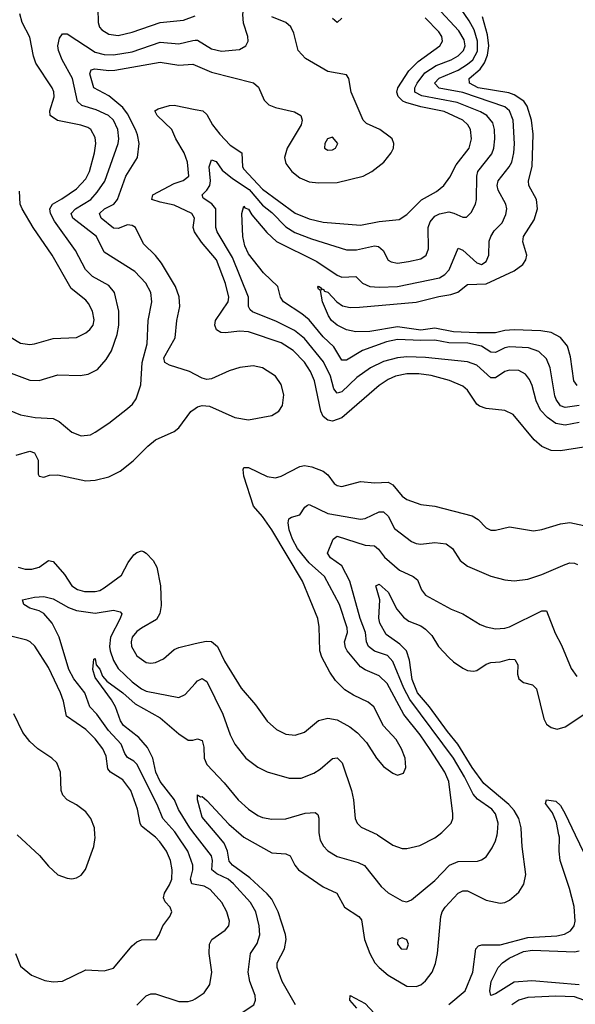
# Model space of a CAD drawing. Header units: inches. Extents: x 1173000 to 1307049, y 522583 to 678455.
# Tile 455 of 617: x 1209246 to 1211633, y 649272 to 653502. Entities that reach past the tile are written whole.
import ezdxf

# ---------------------------------------------------------------- set-up
doc = ezdxf.new("R2010")
doc.units = ezdxf.units.IN
doc.header["$MEASUREMENT"] = 0
for name, color, linetype in [('B2604', 7, 'Continuous'), ('B2605', 7, 'Continuous'), ('B2614', 7, 'Continuous'), ('B2615', 7, 'Continuous')]:
    doc.layers.add(name, color=color, linetype=linetype)

msp = doc.modelspace()

# ---------------------------------------------------------------- linework, layer by layer
at = {"layer": 'B2604', "color": 5}
for points, elevation in [([(1209228.3, 649490), (1209250, 649435.8), (1209296.8, 649396.8), (1209355.1, 649375.1), (1209390, 649369.3), (1209430, 649372.1), (1209530, 649419.7), (1209610, 649416.5), (1209650, 649427.4), (1209730, 649523.6), (1209750, 649540.9), (1209770, 649548.9), (1209832.3, 649550), (1209846, 649570), (1209861.1, 649610), (1209891, 649650), (1209899.8, 649670), (1209892.6, 649690), (1209871.7, 649711.7), (1209864.3, 649730), (1209868.5, 649750), (1209890, 649785.2), (1209899.4, 649810), (1209900.9, 649850), (1209893.7, 649890), (1209877.6, 649930), (1209848.2, 649970), (1209829.9, 649989.9), (1209817.1, 650000)], 1080), ([(1209234.9, 650000), (1209330.9, 649910.9), (1209370, 649865.7), (1209410, 649829), (1209450, 649814.3), (1209470, 649811.7), (1209490, 649816), (1209510, 649827.2), (1209528.8, 649851.2), (1209565.6, 649950), (1209570.6, 649989.4), (1209569.8, 650000)], 1120), ([(1210000, 649787.1), (1209985.8, 649790), (1209980.1, 649810), (1209989.9, 649850), (1209989.5, 649870), (1209968.6, 649930), (1209921.1, 650000)], 1060), ([(1209750, 649268.1), (1209790, 649309.1), (1209810, 649317.5), (1209830, 649317.7), (1209930, 649284.6), (1209970, 649283.8), (1209990, 649289.3), (1210000, 649295.9)], 1060)]:
    msp.add_lwpolyline(points, dxfattribs=dict(at, elevation=elevation))
at = {"layer": 'B2605', "color": 5}
for points, elevation in [([(1210000, 653718.4), (1209870, 653724.7), (1209790, 653711.1), (1209690, 653668.5), (1209634.7, 653630), (1209598.9, 653590), (1209582.6, 653550), (1209584, 653490), (1209589.4, 653470), (1209598.7, 653458.7), (1209630, 653439.8), (1209670, 653433.8), (1209730, 653449.1), (1209849.5, 653490.5), (1209950, 653499.5), (1210000, 653518.7)], 1160), ([(1209210, 651983), (1209290, 651953.7), (1209330, 651952.5), (1209410, 651976.6), (1209506.1, 651973.9), (1209540.9, 651979.1), (1209580.4, 651999.6), (1209618.3, 652041.7), (1209640.8, 652079.2), (1209664.5, 652150), (1209672.1, 652190), (1209671.8, 652250), (1209654, 652330), (1209630, 652360.2), (1209559.3, 652399.3), (1209528.8, 652428.8), (1209486.5, 652510), (1209396.6, 652636.6), (1209379.2, 652670), (1209375.8, 652690), (1209386.9, 652710), (1209428, 652732), (1209490, 652774.8), (1209530, 652818.2), (1209545.6, 652850), (1209567.8, 652930), (1209573, 652970), (1209570, 652995.6), (1209551.9, 653030), (1209538.5, 653038.5), (1209509.6, 653049.6), (1209409.1, 653069.1), (1209377.4, 653090), (1209376.2, 653110), (1209393.9, 653170), (1209392.7, 653192.7), (1209386.2, 653210), (1209315.7, 653315.7), (1209305.6, 653345.6), (1209290, 653427), (1209256.8, 653490), (1209246.9, 653526.9)], 1160), ([(1209170, 651836.9), (1209250, 651804.6), (1209312.7, 651792.7), (1209390, 651789.1), (1209415.3, 651775.3), (1209470, 651730.3), (1209510, 651714.3), (1209550, 651718.9), (1209570, 651730.3), (1209630, 651768.9), (1209710, 651831.6), (1209731.1, 651850), (1209747.1, 651872.9), (1209766.4, 651933.6), (1209772.5, 652030), (1209794, 652110), (1209798.5, 652210), (1209813.9, 652290), (1209809.9, 652330), (1209787.6, 652370), (1209740.7, 652420.7), (1209610, 652503.4), (1209577, 652570), (1209474.8, 652650), (1209468, 652670), (1209485.8, 652690), (1209552, 652730), (1209579.5, 652760.5), (1209611.6, 652808.4), (1209669.4, 652970), (1209672.2, 652990), (1209668.4, 653030), (1209649.4, 653070), (1209627.3, 653090), (1209575.2, 653115.2), (1209513.1, 653133.1), (1209494.9, 653150), (1209473.7, 653250), (1209428.4, 653330), (1209412.7, 653370), (1209409.9, 653390.1), (1209416.9, 653423.1), (1209430, 653440.7), (1209450, 653441), (1209570, 653362.9), (1209610, 653352.9), (1209650, 653350.8), (1209730, 653364.5), (1209850, 653405.5), (1209930, 653399), (1209990, 653413.3), (1210000, 653413.5)], 1140), ([(1210000, 651977.5), (1209976.3, 651990), (1209890, 652017.6), (1209869.4, 652030), (1209866.2, 652050), (1209914.7, 652134.7), (1209921.5, 652210), (1209934.8, 652270), (1209931.3, 652311.3), (1209915.2, 652355.2), (1209855.4, 652455.4), (1209830, 652488.4), (1209778.9, 652538.9), (1209743.7, 652610), (1209730, 652617.5), (1209710, 652620.3), (1209670, 652604.6), (1209650, 652606.5), (1209596.3, 652650), (1209589.3, 652670), (1209610.7, 652690), (1209650.2, 652709.8), (1209667, 652730), (1209702.3, 652830), (1209752.1, 652910), (1209759.1, 652970), (1209753.2, 653006.8), (1209744.3, 653030), (1209710, 653097.6), (1209690, 653124.8), (1209630, 653174.5), (1209565.2, 653210), (1209547.2, 653270), (1209552.8, 653287.2), (1209569.5, 653290.5), (1209630, 653283.8), (1209654.7, 653285.3), (1209850, 653320.3), (1209930, 653307.2), (1209990, 653310.6), (1210000, 653306.4)], 1120), ([(1210000, 652586.7), (1209997.7, 652590), (1209992.2, 652610), (1209997.5, 652650), (1209986.5, 652670), (1209910, 652705.1), (1209850, 652717.6), (1209814.5, 652730), (1209817.8, 652750), (1209910, 652797.9), (1209949.1, 652810.9), (1209972.7, 652830), (1209967.5, 652890), (1209952.8, 652930), (1209917.6, 652990), (1209900.3, 653030), (1209836.5, 653090), (1209826.3, 653110), (1209840.7, 653119.3), (1209890, 653133.2), (1209910, 653134.8), (1210000, 653116.6)], 1080), ([(1209210, 652136.6), (1209250, 652113), (1209290, 652106.6), (1209310, 652109.4), (1209390, 652132.3), (1209490, 652137.4), (1209530, 652157.1), (1209548.2, 652171.8), (1209562.3, 652190), (1209566.8, 652213.2), (1209559, 652250), (1209542.6, 652282.6), (1209530, 652297.7), (1209466.9, 652346.9), (1209385.9, 652490), (1209304.3, 652610), (1209256.4, 652690), (1209248.3, 652710), (1209246, 652766)], 1180), ([(1209231, 651631), (1209290, 651648.4), (1209310, 651640.8), (1209325.2, 651610), (1209325.3, 651550), (1209330, 651540.7), (1209350, 651537.1), (1209374.5, 651545.5), (1209410, 651546.9), (1209530, 651521.6), (1209570, 651523.5), (1209630, 651538.2), (1209678.1, 651561.9), (1209733.6, 651606.4), (1209796.4, 651670), (1209830, 651697.6), (1209910, 651733.6), (1209930, 651749.1), (1209981.4, 651818.6), (1210000, 651832.1)], 1120), ([(1209239.5, 651150), (1209270, 651141.4), (1209297.9, 651142.1), (1209329.9, 651150.1), (1209370, 651178.2), (1209390, 651174.2), (1209439.2, 651119.2), (1209470.1, 651070.1), (1209494.1, 651054.1), (1209525.3, 651045.3), (1209570, 651045.2), (1209590, 651049.6), (1209610, 651061.1), (1209684.3, 651115.7), (1209712.4, 651170), (1209737.2, 651202.8), (1209750, 651213.6), (1209770, 651220.9), (1209777.6, 651217.6), (1209790, 651210.3), (1209819.1, 651179.1), (1209835.9, 651150), (1209850.7, 651070), (1209854.6, 650985.4), (1209848.8, 650951.2), (1209834.5, 650925.5), (1209770, 650888.2), (1209750, 650873.7), (1209730.2, 650850), (1209724.7, 650830), (1209726.3, 650810), (1209750, 650769.3), (1209790, 650740.6), (1209810, 650737.1), (1209830, 650740.6), (1209863.5, 650756.5), (1209910, 650796), (1209930, 650805.5), (1210000, 650821.6)], 1080), ([(1209921.1, 650000), (1209912.5, 650012.5), (1209860.7, 650070), (1209837.3, 650130), (1209750, 650303.1), (1209736.9, 650316.9), (1209710, 650332.7), (1209698.2, 650350), (1209682.8, 650390), (1209628.1, 650448.1), (1209578.3, 650518.3), (1209547.4, 650550), (1209526.5, 650610), (1209479.7, 650670), (1209457.3, 650710), (1209415.4, 650850), (1209386.4, 650910), (1209350, 650951.1), (1209330, 650962.8), (1209290, 650973.8), (1209264.5, 650990), (1209258, 651010), (1209310, 651021.6), (1209350, 651024.6), (1209390, 651013.5), (1209456.8, 650976.8), (1209490, 650963.9), (1209570, 650952.7), (1209650, 650965.8), (1209678.3, 650958.3), (1209685.7, 650950), (1209678, 650930), (1209636.6, 650850), (1209632.6, 650810), (1209635.8, 650790), (1209648.9, 650748.8), (1209670, 650714.1), (1209730, 650657.2), (1209770, 650627.2), (1209790, 650617.8), (1209930, 650590.2), (1209957.5, 650602.5), (1210000, 650650.1)], 1060), ([(1209817.1, 650000), (1209770, 650036.8), (1209763.6, 650050), (1209751.9, 650110), (1209723.9, 650190), (1209690, 650236.8), (1209636.8, 650270), (1209624.4, 650284.4), (1209617.9, 650337.9), (1209603.7, 650370), (1209570, 650413.3), (1209530, 650452.6), (1209446.9, 650510), (1209434.4, 650574.4), (1209422.2, 650610), (1209370, 650718.4), (1209310.9, 650810.9), (1209290.9, 650830), (1209276.8, 650836.8), (1209197.1, 650857.1)], 1080), ([(1210000, 650000.8), (1209977.2, 650030), (1209929.1, 650109.1), (1209911.1, 650150), (1209849.2, 650229.2), (1209830.9, 650270), (1209818.6, 650330), (1209795.2, 650375.2), (1209758.7, 650418.7), (1209692.5, 650470), (1209679, 650490), (1209657.8, 650550), (1209640.7, 650580.7), (1209570, 650676.3), (1209560.4, 650710), (1209565.4, 650754.6), (1209570, 650757.3), (1209575.3, 650730), (1209590, 650711.8), (1209602.2, 650682.2), (1209620.4, 650660.4), (1209690, 650610.1), (1209742.3, 650562.3), (1209850, 650502.3), (1209930, 650434.1), (1209970, 650407.2), (1209990, 650406.7), (1210000, 650409.6)], 1040), ([(1209569.8, 650000), (1209567.3, 650030), (1209551.4, 650070), (1209530, 650098.4), (1209490, 650129.8), (1209450.4, 650150.4), (1209431.4, 650170), (1209424.7, 650190), (1209421.5, 650270), (1209405.3, 650310), (1209384.2, 650330), (1209324.6, 650370), (1209290, 650401.8), (1209259.9, 650439.9), (1209220.7, 650520.7)], 1120)]:
    msp.add_lwpolyline(points, dxfattribs=dict(at, elevation=elevation))
at = {"layer": 'B2614', "color": 5}
for points, elevation in [([(1210000, 649118.5), (1210130.4, 649189.6), (1210252.4, 649270), (1210259.2, 649290), (1210258.7, 649310), (1210234.8, 649370), (1210227.4, 649410), (1210237.7, 649490), (1210267, 649533), (1210278.4, 649570), (1210275.6, 649610), (1210261.1, 649670), (1210237.4, 649710), (1210164.4, 649790), (1210141.5, 649810), (1210092.7, 649832.7), (1210071.4, 649850), (1210074.5, 649890), (1210070.5, 649910.5), (1210000.6, 650000)], 1040), ([(1210431.1, 649270), (1210374.5, 649370), (1210352.4, 649430), (1210352.2, 649450), (1210383.7, 649510), (1210391.2, 649550), (1210388.5, 649571.5), (1210357.4, 649670), (1210330, 649723.2), (1210310, 649746.5), (1210235, 649815), (1210160.7, 649870), (1210146.5, 649886.5), (1210139.2, 649930), (1210124.6, 649964.6), (1210094.4, 650000)], 1020), ([(1210197.9, 650000), (1210210, 649989.6), (1210330, 649923.2), (1210390, 649919), (1210408.8, 649910), (1210428.6, 649870), (1210443.9, 649850), (1210550, 649777.1), (1210609.4, 649749.4), (1210642, 649690), (1210702.8, 649650), (1210714.6, 649634.6), (1210727.7, 649550), (1210750.1, 649490), (1210772.6, 649450), (1210790, 649429.6), (1210830, 649396.8), (1210910, 649350.1), (1210950, 649348), (1210970, 649356.3), (1210990, 649372.5), (1211018.5, 649410), (1211033.1, 649446.9), (1211041.3, 649490), (1211055.8, 649650), (1211061.2, 649670), (1211073.7, 649690), (1211129.9, 649750.1), (1211150, 649760.1), (1211170, 649759.3), (1211250, 649719.8), (1211310, 649706.5), (1211330, 649709.2), (1211350, 649719), (1211390, 649753.4), (1211412.4, 649787.6), (1211421, 649830), (1211405.6, 649950), (1211402.6, 650000)], 1020), ([(1210533, 650000), (1210537.7, 649977.7), (1210551.3, 649951.3), (1210570, 649931.3), (1210610, 649907.8), (1210700.7, 649880.7), (1210728.3, 649868.3), (1210798.8, 649778.8), (1210830, 649751.2), (1210890, 649716), (1210910, 649713.1), (1210930, 649720.3), (1211030, 649803.8), (1211092.2, 649870), (1211130, 649885), (1211212.8, 649887.2), (1211230, 649892.4), (1211250, 649906.3), (1211276.2, 649943.8), (1211290, 649974.4), (1211296.9, 650000)], 1040), ([(1210784, 650000), (1210850, 649956.5), (1210890, 649941.6), (1210910, 649941.2), (1210965.1, 649954.9), (1211030, 649987.6), (1211046.8, 650000)], 1060), ([(1211090, 649270.9), (1211159.5, 649330), (1211193.2, 649410), (1211206.6, 649510), (1211217.3, 649522.7), (1211232, 649528), (1211310, 649528), (1211430, 649558.7), (1211553.4, 649566.6), (1211586.4, 649573.6), (1211612.4, 649587.6), (1211628.1, 649610), (1211633.2, 649630), (1211627.8, 649692.2), (1211608.7, 649770), (1211568.1, 649890), (1211563.8, 649930), (1211565.1, 649990), (1211563.2, 650000)], 980), ([(1211633.2, 650000), (1211670, 649923)], 980), ([(1210000, 649295.9), (1210038.5, 649321.5), (1210063.1, 649356.9), (1210072, 649410), (1210060.2, 649490), (1210061.6, 649530), (1210072.1, 649550), (1210129.7, 649590), (1210144.8, 649610), (1210148.2, 649630), (1210135.9, 649670), (1210115.2, 649710), (1210065.2, 649765.2), (1210039.2, 649779.2), (1210000, 649787.1)], 1060), ([(1211650, 649356.3), (1211446.9, 649373.1), (1211370, 649366.9), (1211290, 649316.8), (1211270, 649309.7), (1211265.5, 649330), (1211272.5, 649370), (1211302.1, 649430), (1211320.9, 649450), (1211349.1, 649470), (1211410, 649499.7), (1211450, 649504.5), (1211630, 649497.3), (1211650, 649501.3)], 960), ([(1210695.3, 649255.3), (1210665.1, 649290), (1210666, 649310), (1210730, 649275.4), (1210770, 649233)], 980), ([(1211770, 649241.9), (1211670, 649290.6), (1211630, 649303.6), (1211550, 649306.8), (1211430, 649301.9), (1211390, 649290.6), (1211360.8, 649270)], 980)]:
    msp.add_lwpolyline(points, dxfattribs=dict(at, elevation=elevation))
at = {"layer": 'B2614', "color": 5, "elevation": 1040}
msp.add_lwpolyline([(1210890, 649558), (1210871.3, 649550), (1210868.8, 649530), (1210885.5, 649510), (1210910, 649508.5), (1210916.3, 649530), (1210910, 649549)], close=True, dxfattribs=at)
at = {"layer": 'B2615', "color": 5}
for points, elevation in [([(1210000, 653413.5), (1210010, 653413.7), (1210070, 653376.2), (1210112.9, 653367.1), (1210190, 653374.3), (1210218.4, 653390), (1210228, 653410), (1210227.1, 653430), (1210207.8, 653487.8), (1210204.3, 653524.3), (1210211.5, 653568.5), (1210230.4, 653630), (1210232.3, 653670), (1210227.4, 653690), (1210201, 653730), (1210152.3, 653772.3), (1210110, 653797.8), (1210070.3, 653810.3), (1210000, 653823.1)], 1140), ([(1211650, 651845.3), (1211590, 651836.3), (1211570, 651843.4), (1211550.4, 651870), (1211545.6, 651885.6), (1211525.9, 652005.9), (1211510, 652045.6), (1211476.9, 652076.9), (1211432.5, 652092.5), (1211350, 652097.3), (1211330, 652092.9), (1211290, 652072.8), (1211270, 652074.4), (1211230, 652099.7), (1211171.8, 652111.8), (1211090, 652114.1), (1211030, 652125.9), (1210970, 652123.5), (1210870, 652128), (1210822.2, 652117.8), (1210718.9, 652081.1), (1210650, 652039.4), (1210630, 652039.5), (1210596.2, 652096.2), (1210550, 652139.9), (1210490, 652212.1), (1210458.6, 652238.6), (1210380.3, 652290), (1210367.4, 652310), (1210355.2, 652355.2), (1210294.2, 652414.2), (1210230, 652495.6), (1210214.2, 652530), (1210205.5, 652570), (1210201.1, 652670), (1210210, 652700.5), (1210214, 652694), (1210230, 652687.9), (1210243.5, 652663.5), (1210307.9, 652587.9), (1210349.3, 652549.3), (1210523.3, 652463.3), (1210610, 652404.5), (1210630, 652396.4), (1210690, 652398.8), (1210718.6, 652370), (1210750, 652355.9), (1210790, 652352.4), (1210870, 652355.5), (1211050, 652393.7), (1211073.3, 652406.7), (1211092, 652428), (1211130, 652520.2), (1211150, 652511.8), (1211210, 652457.3), (1211230, 652450.7), (1211250, 652463.2), (1211261.4, 652490), (1211263, 652550), (1211269.9, 652570), (1211285.3, 652594.7), (1211318.6, 652630), (1211335.4, 652664.6), (1211338.5, 652690), (1211335.4, 652710), (1211302.3, 652770), (1211296.9, 652790), (1211302.1, 652810), (1211349.4, 652870), (1211359.9, 652890), (1211369.1, 652930), (1211371.4, 652968.6), (1211366.7, 653070), (1211349.9, 653109.9), (1211330, 653127.5), (1211150, 653189.3), (1211048.3, 653208.3), (1211028.9, 653228.9), (1211049, 653251), (1211130, 653285.3), (1211170, 653311), (1211192.8, 653330), (1211212.7, 653367.3), (1211213.1, 653410), (1211198.1, 653458.1), (1211177.5, 653497.5), (1211127.5, 653570)], 1040), ([(1211650, 651771.5), (1211590, 651760.7), (1211550, 651767.5), (1211513.5, 651793.5), (1211484.4, 651824.4), (1211464.6, 651864.6), (1211448.1, 651930), (1211436.7, 651956.7), (1211419, 651979), (1211390, 651995.2), (1211350, 651996.4), (1211330, 651990.5), (1211290, 651963), (1211270, 651963.7), (1211210, 652018.3), (1211170, 652032.9), (1210990, 652051.1), (1210910, 652053.3), (1210870, 652049.5), (1210810, 652033.6), (1210753.5, 652006.5), (1210694.5, 651965.5), (1210630, 651902.8), (1210610, 651897.8), (1210596.1, 651916.1), (1210581.5, 651970), (1210552.2, 652032.2), (1210470, 652132.4), (1210426.8, 652166.8), (1210350, 652205.4), (1210246.8, 652246.8), (1210236, 652256), (1210229.3, 652270), (1210229.9, 652310), (1210160.4, 652480.4), (1210095, 652590), (1210089.4, 652610), (1210088.6, 652690), (1210071.7, 652711.7), (1210034.8, 652734.8), (1210029.8, 652750), (1210050.7, 652769.3), (1210063.6, 652790), (1210065.8, 652810), (1210060.2, 652870), (1210070, 652899.5), (1210090, 652892.4), (1210116.2, 652856.2), (1210159.9, 652819.9), (1210232.9, 652772.9), (1210290, 652705.4), (1210330, 652674.4), (1210390, 652612.4), (1210428.1, 652588.1), (1210500.5, 652560.5), (1210650, 652513.6), (1210693, 652513), (1210770, 652530.6), (1210788.4, 652528.4), (1210807.8, 652510), (1210829.6, 652469.6), (1210842.2, 652462.2), (1210870, 652456.2), (1210917.3, 652462.7), (1210970, 652475.3), (1210992.5, 652490), (1211002.8, 652517.2), (1211001.8, 652610), (1211010, 652634), (1211030, 652657.5), (1211050, 652668.6), (1211090, 652676.1), (1211111.6, 652671.6), (1211150, 652653.8), (1211166.4, 652653.6), (1211186.2, 652673.8), (1211203.9, 652710), (1211208.1, 652730), (1211210.3, 652829.7), (1211214.6, 652850), (1211274.3, 652925.7), (1211283.6, 652950), (1211287, 652990), (1211286.7, 653030), (1211278.7, 653058.7), (1211252.8, 653090), (1211226.3, 653106.3), (1211125.8, 653145.8), (1210974.3, 653174.3), (1210944, 653190), (1210943.2, 653210), (1210953.2, 653230), (1210986.9, 653273.1), (1211035.3, 653304.7), (1211100.5, 653330), (1211130, 653347), (1211152.9, 653370), (1211159.8, 653390), (1211155.7, 653415.7), (1211133.5, 653453.5), (1211037.2, 653557.2)], 1060), ([(1210000, 653306.4), (1210070, 653276.9), (1210251.3, 653231.3), (1210272.4, 653212.4), (1210296.5, 653156.5), (1210316.9, 653136.9), (1210344.9, 653124.9), (1210426.9, 653106.9), (1210453.6, 653090), (1210459.8, 653070), (1210455.5, 653050), (1210394.8, 652950), (1210383.8, 652910), (1210390, 652883.9), (1210415.3, 652850), (1210450, 652823.4), (1210490, 652805.4), (1210530, 652800.5), (1210610, 652802.5), (1210722, 652830), (1210759.2, 652850), (1210810.4, 652889.6), (1210842.2, 652930), (1210851.6, 652950), (1210853.5, 652970), (1210846, 652990), (1210838.1, 652998.1), (1210793.1, 653030), (1210736.4, 653056.4), (1210721.8, 653070), (1210670.5, 653190), (1210659.7, 653250), (1210650, 653265.1), (1210570, 653280.2), (1210474.7, 653334.7), (1210443.2, 653370), (1210423.7, 653443.7), (1210410.8, 653470.8), (1210389.7, 653490), (1210330, 653513.9)], 1120), ([(1210000, 653116.6), (1210032.9, 653110), (1210050, 653095), (1210074, 653050), (1210106, 653010), (1210150, 652963.2), (1210201.3, 652930), (1210204.2, 652870), (1210210, 652859.3), (1210290, 652774.3), (1210430, 652671.2), (1210490, 652647.2), (1210550, 652632.3), (1210710, 652619.8), (1210790, 652635.1), (1210876.8, 652643.2), (1210910, 652665.6), (1210972.3, 652727.7), (1211036.3, 652763.7), (1211068.4, 652790), (1211094.3, 652825.7), (1211121.7, 652878.3), (1211177.8, 652950), (1211187.5, 652990), (1211182.5, 653030), (1211171.6, 653050), (1211149.9, 653070), (1211070, 653107.2), (1210970, 653127.5), (1210905.7, 653145.7), (1210892.3, 653152.3), (1210872, 653172), (1210867.2, 653190), (1210871.5, 653210), (1210917.5, 653282.5), (1210957.9, 653322.1), (1211051.4, 653390), (1211063, 653410), (1211059.6, 653430), (1211047.3, 653450), (1210988, 653510)], 1080), ([(1211641.5, 651930), (1211626.9, 651950), (1211613.1, 652053.1), (1211599.2, 652099.2), (1211570, 652136.3), (1211530, 652157.8), (1211484.9, 652164.9), (1211370, 652169), (1211330, 652166.4), (1211290, 652156.1), (1211210, 652156.4), (1211110, 652160.4), (1211030, 652176.9), (1210970, 652168.8), (1210870, 652181.9), (1210750, 652161.9), (1210690, 652160.9), (1210650, 652170.4), (1210610, 652189.9), (1210586.5, 652210), (1210572.5, 652230), (1210546.6, 652290), (1210539.1, 652339.1), (1210530, 652343.7), (1210526.6, 652353.4), (1210530, 652357.3), (1210541, 652350), (1210542, 652342), (1210550, 652345.5), (1210556, 652336), (1210570, 652331), (1210609.5, 652289.5), (1210633.1, 652273.1), (1210665.4, 652265.4), (1210706.7, 652266.7), (1210950, 652288.1), (1211046.6, 652313.4), (1211099.2, 652320.8), (1211128.3, 652331.7), (1211170, 652364), (1211250, 652366.8), (1211370, 652422.8), (1211407.5, 652450), (1211421.3, 652470), (1211425.6, 652490), (1211408.2, 652548.2), (1211411.2, 652570), (1211457.2, 652642.8), (1211470.4, 652690), (1211466.6, 652730), (1211434.3, 652790), (1211431.9, 652810), (1211448.3, 652871.7), (1211451.6, 653010), (1211445.5, 653070), (1211426.4, 653130), (1211411.7, 653151.7), (1211370, 653179), (1211347.2, 653187.2), (1211215.4, 653210), (1211178.6, 653230), (1211177, 653250), (1211224.3, 653290), (1211243.2, 653316.8), (1211256.5, 653350), (1211262.4, 653390), (1211256.7, 653436.7), (1211234.2, 653514.2)], 1020), ([(1210630, 653507.9), (1210610, 653490.5), (1210590, 653506.8)], 1080), ([(1211670, 651666), (1211570, 651649.9), (1211530, 651650.6), (1211490, 651669), (1211457, 651697), (1211365.7, 651805.7), (1211330, 651823.7), (1211250, 651831.8), (1211222.3, 651842.3), (1211210, 651850.8), (1211169.9, 651909.9), (1211150, 651928.2), (1211092.4, 651952.4), (1211013.4, 651973.4), (1210961.1, 651981.1), (1210910, 651980.5), (1210861.5, 651970), (1210830, 651956), (1210790.8, 651930), (1210630, 651792.3), (1210590, 651777.8), (1210570, 651781.6), (1210550, 651798), (1210539.7, 651819.7), (1210512.2, 651950), (1210496.3, 651990), (1210470, 652030.4), (1210420.7, 652080.7), (1210370, 652113.3), (1210230, 652161.5), (1210190, 652164.6), (1210130, 652156.8), (1210110, 652158.8), (1210092, 652170), (1210085, 652190), (1210088.2, 652210), (1210141.3, 652290), (1210144.8, 652310), (1210131.2, 652368.8), (1210091.2, 652470), (1210026.9, 652546.9), (1210000, 652586.7)], 1080), ([(1210000, 651832.1), (1210010, 651839.3), (1210030, 651845.1), (1210062, 651842), (1210170, 651792.8), (1210230, 651783), (1210330, 651801.3), (1210359, 651821), (1210375.2, 651844.8), (1210381.7, 651890), (1210370, 651935.2), (1210345.2, 651970), (1210290, 652006.8), (1210250, 652015), (1210191.6, 652008.4), (1210146, 651994), (1210070, 651958.9), (1210050, 651956.1), (1210030, 651961.7), (1210000, 651977.5)], 1120), ([(1210000, 650821.6), (1210047.4, 650832.6), (1210070.9, 650830.9), (1210096.2, 650810), (1210126.6, 650746.6), (1210197.7, 650630), (1210259.1, 650559.1), (1210310, 650488.8), (1210350, 650452.9), (1210390, 650432.7), (1210430, 650428), (1210470, 650441.3), (1210530, 650491), (1210570, 650501.8), (1210610, 650494.4), (1210664.6, 650464.6), (1210698, 650438), (1210736.6, 650396.6), (1210779.6, 650330), (1210810, 650294), (1210850, 650264.9), (1210870, 650257.1), (1210895.1, 650264.9), (1210905.6, 650290), (1210901.7, 650330), (1210887.3, 650370), (1210863.5, 650410), (1210809.1, 650469.1), (1210767.3, 650550), (1210743, 650570), (1210680, 650600), (1210643.4, 650623.4), (1210603, 650663), (1210578.4, 650698.4), (1210544, 650764), (1210535.4, 650790), (1210533.4, 650893.4), (1210526.8, 650930), (1210461.1, 651090), (1210330, 651311.2), (1210290, 651367.3), (1210251.5, 651411.5), (1210210, 651540.7), (1210206.5, 651570), (1210210, 651577.6), (1210230, 651578.2), (1210310, 651540.1), (1210345.5, 651534.5), (1210370, 651541.6), (1210450, 651582.9), (1210470, 651586.4), (1210501.1, 651581.1), (1210550, 651563.1), (1210570, 651547), (1210597.6, 651510), (1210610, 651500.9), (1210630, 651496.1), (1210710, 651518.6), (1210772.5, 651512.5), (1210830, 651515), (1210850, 651503.5), (1210890, 651455.2), (1210910, 651440.6), (1210970, 651419.4), (1211030, 651412.4), (1211190, 651370.2), (1211215.6, 651355.6), (1211250, 651319.5), (1211270, 651308.8), (1211290, 651308.9), (1211350, 651322.8), (1211453.5, 651306.5), (1211490, 651312.3), (1211570, 651336.9), (1211610, 651342), (1211690, 651325.2)], 1080), ([(1211046.8, 650000), (1211060.4, 650010), (1211100.5, 650050), (1211107.4, 650070), (1211107, 650090), (1211090.4, 650230), (1211073, 650270), (1211010, 650366.8), (1210966.5, 650430), (1210897.2, 650517.2), (1210824.4, 650650), (1210790, 650683.6), (1210730, 650708.6), (1210710, 650722.2), (1210653.7, 650790), (1210645.5, 650805.5), (1210642.4, 650830), (1210654.9, 650870), (1210653.6, 650890), (1210620.8, 650990), (1210556.2, 651110), (1210489.4, 651169.4), (1210440.4, 651230), (1210418.1, 651270), (1210404.3, 651310), (1210399.6, 651340.4), (1210402.9, 651357.1), (1210414.7, 651365.3), (1210450, 651374.3), (1210471.5, 651408.5), (1210482.9, 651417.1), (1210490, 651419.1), (1210570, 651381.1), (1210710, 651356.8), (1210730, 651359.5), (1210790, 651387.4), (1210810, 651388.1), (1210829.7, 651369.7), (1210856.3, 651316.3), (1210930, 651260.2), (1210950, 651251.2), (1210970, 651248.5), (1211030, 651255.9), (1211078.4, 651250), (1211106, 651230), (1211138.1, 651178.1), (1211170, 651154), (1211270, 651111.3), (1211330, 651096.1), (1211370, 651091.2), (1211430, 651098.8), (1211490, 651118.5), (1211590, 651162.2), (1211610, 651168.2), (1211630, 651167.8), (1211642, 651162)], 1060), ([(1211296.9, 650000), (1211299.6, 650010), (1211302, 650050), (1211291, 650090), (1211274.3, 650110), (1211213.1, 650153.1), (1211194.3, 650174.3), (1211157.9, 650250), (1211109.3, 650330), (1210922.2, 650582.2), (1210896.3, 650630), (1210850, 650744.3), (1210826.3, 650770), (1210770, 650789.5), (1210744.8, 650810), (1210736.7, 650830), (1210731.4, 650870), (1210708.4, 650930), (1210665.1, 651090), (1210630, 651155.3), (1210580.9, 651190), (1210568.6, 651210), (1210593.6, 651270), (1210610, 651283.8), (1210730, 651244.8), (1210770, 651241.4), (1210787.9, 651227.9), (1210813.7, 651193.7), (1210877.8, 651137.8), (1210936.9, 651110), (1210955.7, 651095.7), (1210972.8, 651052.8), (1210990.4, 651030), (1211099.3, 650970), (1211150.4, 650950), (1211224.4, 650904.4), (1211250, 650893.4), (1211290, 650885.8), (1211330, 650887.8), (1211350, 650893.5), (1211490, 650962.4), (1211510, 650962.4), (1211546.7, 650866.7), (1211574.4, 650814.4), (1211615.4, 650715.4), (1211640.4, 650680.4)], 1040), ([(1211402.6, 650000), (1211400.8, 650030), (1211390.7, 650070), (1211370, 650104.6), (1211347.1, 650130), (1211240.7, 650220.7), (1211189.8, 650289.8), (1211129, 650390), (1211084, 650444), (1211007, 650550), (1210956, 650610), (1210933, 650667), (1210920.6, 650750), (1210907.4, 650790), (1210879.7, 650819.7), (1210820.4, 650860.4), (1210793.8, 650910), (1210789.4, 650930.6), (1210793.2, 651010), (1210776.9, 651070), (1210790, 651076.5), (1210830, 651042.4), (1210866.6, 650970), (1210894.8, 650934.8), (1210918.6, 650918.6), (1210970, 650897.4), (1210990, 650884.4), (1211017, 650857), (1211045.2, 650810), (1211090, 650762.3), (1211110, 650742.9), (1211150, 650716.9), (1211170, 650706.9), (1211196.3, 650703.7), (1211210, 650706.3), (1211250, 650733), (1211270, 650740.2), (1211310, 650742.9), (1211350, 650754.2), (1211373.6, 650753.6), (1211386.8, 650730), (1211385.3, 650690), (1211390.2, 650670.2), (1211410, 650654.9), (1211450, 650644.6), (1211466.9, 650626.9), (1211498.1, 650498.1), (1211510, 650476), (1211530, 650460.7), (1211554.7, 650454.7), (1211590, 650464.1), (1211670, 650517.6)], 1020), ([(1210000, 650650.1), (1210010, 650661.3), (1210030, 650671.2), (1210043.2, 650663.2), (1210050, 650658.3), (1210119, 650519), (1210150.1, 650430.1), (1210170.2, 650390), (1210217.7, 650330), (1210270, 650291.3), (1210310, 650270.2), (1210403.5, 650243.5), (1210455.7, 650244.3), (1210510, 650264.5), (1210537.9, 650282.1), (1210590, 650327.9), (1210610, 650331.3), (1210632.3, 650310), (1210671.4, 650190), (1210680.1, 650150), (1210688.2, 650070), (1210695.6, 650050), (1210713.3, 650033.3), (1210781.6, 650001.6), (1210784, 650000)], 1060), ([(1210000, 650409.6), (1210010, 650412.4), (1210030, 650404.9), (1210037.4, 650377.4), (1210038.6, 650330), (1210050, 650301.7), (1210124.2, 650224.2), (1210185.2, 650150), (1210230, 650110.2), (1210270, 650083.2), (1210290, 650074.7), (1210330, 650067.6), (1210390, 650069.3), (1210472.9, 650092.9), (1210515.5, 650095.5), (1210527.1, 650087.1), (1210531.5, 650071.5), (1210530.9, 650010), (1210533, 650000)], 1040), ([(1210094.4, 650000), (1210030, 650075.6), (1210009.8, 650150.2), (1210010, 650172), (1210023.1, 650163.1), (1210030, 650164.2), (1210050, 650148.1), (1210145.5, 650045.5), (1210197.9, 650000)], 1020), ([(1211563.2, 650000), (1211552.9, 650052.9), (1211535, 650095), (1211504.5, 650135.5), (1211509.8, 650150.2), (1211550, 650144.9), (1211570, 650126.4), (1211590, 650090.3), (1211633.2, 650000)], 980), ([(1210000.6, 650000), (1210000, 650000.8)], 1040)]:
    msp.add_lwpolyline(points, dxfattribs=dict(at, elevation=elevation))
at = {"layer": 'B2615', "color": 5, "elevation": 1140}
msp.add_lwpolyline([(1210590, 652996.9), (1210568.8, 652990), (1210557.6, 652970), (1210556.3, 652950), (1210570, 652941.3), (1210590, 652942.6), (1210603.7, 652950), (1210612.8, 652970)], close=True, dxfattribs=at)

doc.saveas('drawing.dxf')
